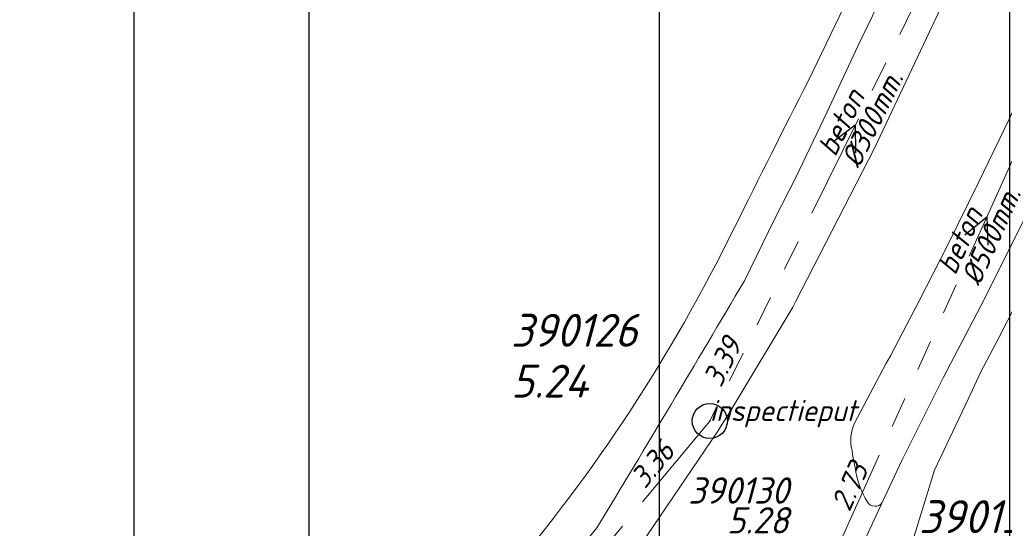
# Model space of a CAD drawing. Extents: x 148869 to 161638, y 453607 to 469810.
# Tile 317 of 656: x 155241 to 155298, y 461914 to 461943. Entities that reach past the tile are written whole.
import ezdxf
from ezdxf.enums import TextEntityAlignment as Align

# ---------------------------------------------------------------- set-up
doc = ezdxf.new("R2010")
doc.units = 0
doc.header["$PDMODE"] = 32
doc.header["$PDSIZE"] = 2
doc.linetypes.add('RI-GWA', pattern=[18.45, 6, -1.8, 1.75, -1.8, 1.75, -1.8, 1.75, -1.8])
doc.layers.get('0').update_dxf_attribs({"linetype": 'CONTINUOUS'})
doc.layers.get('DEFPOINTS').update_dxf_attribs({"linetype": 'CONTINUOUS'})
for name, color, linetype in [('2022 hatch', 10, 'CONTINUOUS'), ('2024 hatch', 160, 'CONTINUOUS'), ('B-OI-RI-GWA_PUTNUMMER-T18-niet meenemen', 252, 'CONTINUOUS'), ('B-OI-RI-HWA-PUTDEKSELHOOGTE-T25-niet meenemen', 252, 'CONTINUOUS'), ('B-OI-RI-VWA_PUTNUMMER-T25-niet meenemen', 252, 'CONTINUOUS')]:
    doc.layers.add(name, color=color, linetype=linetype)
for name, color, linetype, lineweight in [('B-OI-RI-GWA-MATERIAAL-T18', 10, 'CONTINUOUS', 18), ('B-OI-RI-GWA-PUTDEKSELHOOGTE-T25', 10, 'CONTINUOUS', 25), ('B-OI-RI-GWA_BOB-T18', 10, 'CONTINUOUS', 18), ('B-OI-RI-GWA_DIAMETER-T18', 10, 'CONTINUOUS', 18), ('B-OI-RI-GWA_PUTNUMMER-T18', 10, 'CONTINUOUS', 18), ('B-OI-RI-GWA_RIOOLPUT-S', 10, 'CONTINUOUS', 25), ('B-OI-RI-GWA_TRANSPORTLEIDING-G', 10, 'RI-GWA', 18), ('B-OI-RI-STROOMRICHTING-S', 252, 'CONTINUOUS', 25), ('B-RO-VH-VERHARDING_ASFALT-GV', 251, 'CONTINUOUS', 18)]:
    doc.layers.add(name, color=color, linetype=linetype, lineweight=lineweight)
doc.styles.add('iso15', font='ISO.shx', dxfattribs={"oblique": 15})
doc.styles.add('NLCS-ISO-M500-T18_CURSIEF', font='NLCS-ISO.ttf', dxfattribs={"oblique": 15, "height": 0.9})
doc.styles.add('NLCS-ISO-M750-T25_CURSIEF', font='NLCS-ISO.ttf', dxfattribs={"oblique": 15, "height": 1.875})
doc.styles.add('NLCS-ISO-M750_CURSIEF', font='NLCS-ISO.ttf', dxfattribs={"oblique": 15})

# ---------------------------------------------------------------- blocks, each defined once
blk = doc.blocks.new('ACMAP_ANN_TEMPLATE_gwa-diam')
at = {"color": 0, "linetype": 'ByBlock', "style": 'NLCS-ISO-M500-T18_CURSIEF', "oblique": 15}
blk.add_attdef('gwa-diam', (-2.2, -1.3), '', height=1.2, dxfattribs=at)
blk = doc.blocks.new('ACMAP_ANN_TEMPLATE_gwa-materiaal')
at = {"color": 0, "linetype": 'ByBlock', "style": 'NLCS-ISO-M500-T18_CURSIEF', "oblique": 15}
blk.add_attdef('gwa-mat', (-2.2, 0.2), '', height=1.2, dxfattribs=at)
blk = doc.blocks.new('ACMAP_ANN_TEMPLATE_gwa-nap-l')
at = {"color": 0, "linetype": 'ByBlock', "style": 'NLCS-ISO-M500-T18_CURSIEF', "oblique": 15}
blk.add_attdef('gwa-nap-l', (2.3, 0.2), '', height=1.2, dxfattribs=at)
blk = doc.blocks.new('ACMAP_ANN_TEMPLATE_gwa-nap-r')
at = {"color": 0, "linetype": 'ByBlock', "style": 'NLCS-ISO-M500-T18_CURSIEF', "oblique": 15}
blk.add_attdef('gwa-nap-r', (-5.6, 0.2), '', height=1.2, dxfattribs=at)
blk = doc.blocks.new('ACMAP_ANN_TEMPLATE_gwa-puth')
at = {"color": 0, "linetype": 'ByBlock', "style": 'NLCS-ISO-M750-T25_CURSIEF', "oblique": 15}
blk.add_attdef('gwa-puth', (3, -5), '', height=1.875, dxfattribs=at)
blk = doc.blocks.new('ACMAP_ANN_TEMPLATE_gwa-putnr')
at = {"color": 0, "linetype": 'ByBlock', "style": 'NLCS-ISO-M750-T25_CURSIEF', "oblique": 15}
blk.add_attdef('gwa-putnr', (3, -2.1), '', height=1.875, dxfattribs=at)
blk = doc.blocks.new('ACMAP_ANN_TEMPLATE_type knoop')
at = {"layer": 'DEFPOINTS', "style": 'NLCS-ISO-M500-T18_CURSIEF', "oblique": 15}
blk.add_attdef('type_knoop', (0, 0), '', height=1.2, dxfattribs=at)
blk = doc.blocks.new('ACMAP_ANN_TEMPLATE_puth-gem')
blk = doc.blocks.new('ACMAP_ANN_TEMPLATE_putnr-gem')
at = {"layer": 'B-OI-RI-GWA_PUTNUMMER-T18-niet meenemen', "style": 'iso15', "oblique": 15}
blk.add_attdef('putnr-gem', text='', height=1.5, dxfattribs=at).set_placement((-2.7, 2.7), align=Align.RIGHT)

msp = doc.modelspace()

# ---------------------------------------------------------------- hatches: boundary and pattern name
at = {"layer": '2022 hatch'}
h = msp.add_hatch(dxfattribs=at)
h.set_pattern_fill('ANSI31', color=256, scale=19.992, angle=45)
h.set_pattern_definition([(90, (0, 0), (-19.992, 0), [])])
h.paths.add_polyline_path([(155957.388, 462199.724), (155824.598, 462339.47), (155809.402, 462364.77), (155712.061, 462492.349), (155741.324, 462534.936), (155724.447, 462653.497), (155647.562, 462844.836), (155571.032, 462835.784), (155539.498, 462940.928), (155214.406, 462860.043), (154975.035, 462800.215), (154771.747, 462639.509), (154795.059, 462617.836), (154687.68, 462525.32), (154739.275, 462359.608), (154777.217, 462294.152), (154815.258, 462238.263), (154900.318, 462169.47), (154928.549, 462144.027), (154992.389, 461993.67), (155064.085, 461959.845), (155069.754, 461944.783), (155080.623, 461929.02), (155099.543, 461841.435), (155124.54, 461788.653), (155176.213, 461747.526), (155253.101, 461670.144), (155301.179, 461625.416), (155386.96, 461536.3), (155426.743, 461562.755), (155670.404, 461472.539), (155778.97, 461514.91), (155823.821, 461578.908), (155914.942, 461739.532), (155884.36, 461781.396), (155900.671, 461812.327), (155940.194, 461941.246), (155946.895, 461971.718), (155993.497, 462030.178), (155993.118, 462149.221)])
at = {"layer": '2024 hatch'}
h = msp.add_hatch(dxfattribs=at)
h.set_pattern_fill('ANSI31', color=256, scale=29.988, angle=45)
h.set_pattern_definition([(90, (0, 0), (-29.988, 0), [])])
h.paths.add_polyline_path([(154831.694, 462220.786), (155444.64, 461906.596), (155731.699, 461985.627), (155857.303, 461818.438), (156014.781, 461601.834), (156060.402, 461536.419), (156081.902, 461465.462), (156157.242, 461082.374), (155797.145, 460855.732), (155567.09, 461168.914), (155534.07, 461230.342), (155509.317, 461273.713), (155475.227, 461315.96), (155413.292, 461389.046)])

# ---------------------------------------------------------------- linework, layer by layer
at = {"layer": 'B-OI-RI-GWA_RIOOLPUT-S', "color": 251}
msp.add_point((155280.75, 461920.27), dxfattribs=at)
at = {"layer": 'B-OI-RI-GWA_TRANSPORTLEIDING-G', "color": 251}
for p, q in [((155297.37, 461954.06), (155280.75, 461920.27)), ((155287.95, 461912.86), (155305.17, 461950.96)), ((155280.75, 461920.27), (155260.42, 461895.81))]:
    msp.add_line(p, q, dxfattribs=at)
at = {"layer": 'B-OI-RI-STROOMRICHTING-S', "color": 251}
for points in [[(155287.775, 461936.19), (155289.055, 461937.17), (155289.065, 461935.56)], [(155295.305, 461930.89), (155296.555, 461931.91), (155296.615, 461930.3)]]:
    msp.add_lwpolyline(points, dxfattribs=at)
at = {"layer": 'B-RO-VH-VERHARDING_ASFALT-GV', "flags": 128}
for points in [[(155321.239, 461982.374), (155317.973, 461974.349), (155313.93, 461965.44), (155311.157, 461958.938), (155309.55, 461955.284), (155308.345, 461952.49), (155304.656, 461944.347), (155302.241, 461939.041), (155299.36, 461933.121), (155296.42, 461927.23), (155294.077, 461922.736), (155293.883, 461922.363), (155291.715, 461918.014), (155290.592, 461915.621), (155286.517, 461906.815), (155279.986, 461893.651), (155278.803, 461891.268)], [(155289.008, 461920.148), (155290.793, 461923.527), (155291.054, 461923.991), (155292.701, 461927.131), (155294.31, 461930.278), (155296.11, 461933.909), (155297.839, 461937.491), (155302.03, 461946.549), (155305.43, 461954.025), (155307.39, 461958.389), (155309.755, 461963.727), (155312.199, 461969.331), (155314.177, 461973.927), (155314.621, 461974.873), (155315.036, 461975.834), (155315.67, 461977.291), (155316.167, 461978.46), (155310.314, 461980.887), (155307.239, 461973.469), (155301.65, 461960.7), (155301.108, 461959.51), (155296.171, 461948.677)], [(155282.726, 461928.27), (155284.448, 461931.791), (155285.669, 461934.161), (155287.446, 461937.898), (155289.201, 461941.645), (155290.904, 461945.193), (155291.745, 461947.016), (155292.609, 461948.828), (155294.426, 461952.378), (155292.79, 461953.394)], [(155292.79, 461953.394), (155288.137, 461943.32), (155286.38, 461939.69)], [(155296.171, 461948.677), (155294.76, 461945.58), (155290.146, 461935.829), (155285.64, 461927.06), (155285.482, 461926.773), (155281.921, 461920.814), (155281.262, 461919.781)], [(155292.081, 461912.658), (155293.57, 461917.476), (155295.495, 461921.521), (155296.228, 461923.071), (155297.274, 461925.048), (155299.66, 461929.749), (155302.4, 461935.365)], [(155282.175, 461931.34), (155281.088, 461929.2)], [(155281.199, 461919.689), (155275.707, 461911.595), (155274.715, 461910.198), (155273.44, 461908.393)], [(155289.051, 461917.61), (155288.888, 461918.354), (155288.867, 461918.614)], [(155286.517, 461906.815), (155290.592, 461915.621)], [(155266.103, 461904.115), (155274.305, 461914.183)]]:
    msp.add_lwpolyline(points, dxfattribs=at)
at = {"layer": 'B-RO-VH-VERHARDING_ASFALT-GV'}
for points in [[(155286.38, 461939.69, 0.002775), (155282.175, 461931.34)], [(155281.088, 461929.2, -0.062994), (155267.524, 461909.573)], [(155274.305, 461914.183, 0.002926), (155282.726, 461928.27)], [(155288.867, 461918.614, -0.17802), (155289.008, 461920.148)], [(155281.262, 461919.781, -0.032333), (155281.199, 461919.689)], [(155289.749, 461915.645, -0.102999), (155289.051, 461917.61)], [(155290.592, 461915.621, -0.526637), (155289.749, 461915.645)]]:
    msp.add_lwpolyline(points, format="xyb", dxfattribs=at)

# ---------------------------------------------------------------- block references
at = {"layer": 'B-OI-RI-GWA-MATERIAAL-T18', "color": 251}
for p, rotation in [((155289.06, 461937.165), 63.80920334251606), ((155295.849, 461930.454), 65.67853007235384)]:
    msp.add_blockref('ACMAP_ANN_TEMPLATE_gwa-materiaal', p, dxfattribs=dict(at, rotation=rotation)).add_auto_attribs({'gwa-mat': 'beton'})
at = {"layer": 'B-OI-RI-GWA-PUTDEKSELHOOGTE-T25', "color": 251}
msp.add_blockref('ACMAP_ANN_TEMPLATE_gwa-puth', (155266.405, 461926.609), dxfattribs=at).add_auto_attribs({'gwa-puth': '5.24'})
at = {"layer": 'B-OI-RI-GWA_BOB-T18', "color": 251}
for name, p, rotation, values in [('ACMAP_ANN_TEMPLATE_gwa-nap-r', (155284.031, 461927.059), 63.80920334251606, {'gwa-nap-r': '3.39'}), ('ACMAP_ANN_TEMPLATE_gwa-nap-l', (155275.729, 461914.451), 50.26823688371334, {'gwa-nap-l': '3.36'}), ('ACMAP_ANN_TEMPLATE_gwa-nap-l', (155287.95, 461912.86), 65.67853007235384, {'gwa-nap-l': '2.73'})]:
    msp.add_blockref(name, p, dxfattribs=dict(at, rotation=rotation)).add_auto_attribs(values)
at = {"layer": 'B-OI-RI-GWA_DIAMETER-T18', "color": 251}
for p, rotation, values in [((155289.06, 461937.165), 63.80920334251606, {'gwa-diam': '%%c300mm.'}), ((155295.849, 461930.454), 65.67853007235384, {'gwa-diam': '%%c500mm.'})]:
    msp.add_blockref('ACMAP_ANN_TEMPLATE_gwa-diam', p, dxfattribs=dict(at, rotation=rotation)).add_auto_attribs(values)
at = {"layer": 'B-OI-RI-GWA_PUTNUMMER-T18', "color": 251}
for p, values in [((155266.405, 461926.609), {'gwa-putnr': '390126'}), ((155289.697, 461915.983), {'gwa-putnr': '390130'})]:
    msp.add_blockref('ACMAP_ANN_TEMPLATE_gwa-putnr', p, dxfattribs=at).add_auto_attribs(values)
at = {"layer": 'B-OI-RI-HWA-PUTDEKSELHOOGTE-T25-niet meenemen'}
ref = msp.add_blockref('ACMAP_ANN_TEMPLATE_puth-gem', (155287.95, 461912.86), dxfattribs=at)
ref.add_attrib('puth-gem', '5.28', dxfattribs={"layer": '0', "color": 0, "linetype": 'ByBlock', "height": 1.5, "style": 'NLCS-ISO-M750_CURSIEF', "oblique": 15}).set_placement((155285.25, 461913.86), align=Align.RIGHT)
at = {"layer": 'B-OI-RI-VWA_PUTNUMMER-T25-niet meenemen'}
ref = msp.add_blockref('ACMAP_ANN_TEMPLATE_putnr-gem', (155287.95, 461912.86), dxfattribs=at)
ref.add_attrib('putnr-gem', '390130', dxfattribs={"layer": '0', "color": 0, "linetype": 'ByBlock', "height": 1.5, "style": 'NLCS-ISO-M750_CURSIEF', "oblique": 15}).set_placement((155285.25, 461915.56), align=Align.RIGHT)
at = {"layer": 'DEFPOINTS'}
msp.add_blockref('ACMAP_ANN_TEMPLATE_type knoop', (155280.75, 461920.27), dxfattribs=at).add_auto_attribs({'type_knoop': 'inspectieput'})

doc.saveas('drawing.dxf')
